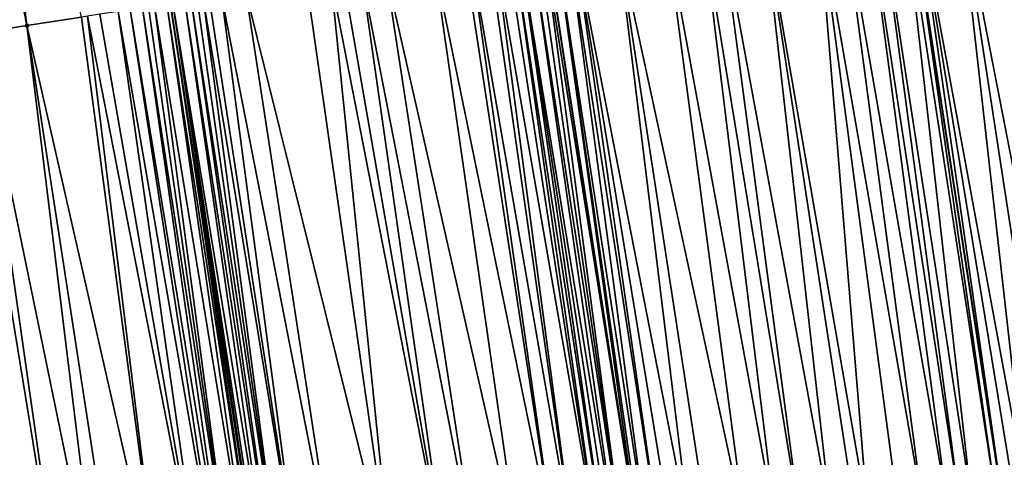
# Model space of a CAD drawing. Header units: feet. Extents: x 2004186 to 2014793, y 836912 to 864902.
# Tile 341 of 974: x 2010656 to 2010688, y 846783 to 846798. Entities that reach past the tile are written whole.
import ezdxf

# ---------------------------------------------------------------- set-up
doc = ezdxf.new("R2010")
doc.units = ezdxf.units.FT
doc.header["$LTSCALE"] = 100
doc.header["$MEASUREMENT"] = 0
for name, color, linetype, lineweight in [('EP_Travel Lane', 5, 'Continuous', 40), ('GPL_Skip Line', 2, 'Continuous', 40), ('Road Shots', 4, 'Continuous', 200), ('Road X-Section', 30, 'Continuous', 13)]:
    doc.layers.add(name, color=color, linetype=linetype, lineweight=lineweight)
doc.layers.add('I-77 SB_MM21-27-Surface-Border', color=7, linetype='Continuous')
doc.layers.add('I-77 SB_MM21-27-Surface-TIN', color=7, linetype='Continuous')

msp = doc.modelspace()

# ---------------------------------------------------------------- linework, layer by layer
at = {"layer": 'EP_Travel Lane'}
msp.add_polyline3d([(2010677.264115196, 846679.8957871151, 433.1142516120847), (2010674.736842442, 846699.3669876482, 433.2019053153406), (2010671.918678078, 846719.1672689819, 433.2887954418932), (2010669.100510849, 846738.9675704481, 433.3704934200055), (2010666.282339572, 846758.7679003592, 433.44465182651), (2010663.46416889, 846778.5682260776, 433.5199631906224), (2010660.486418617, 846798.082984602, 433.5868052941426), (2010657.443720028, 846817.8500829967, 433.6497154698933), (2010654.401015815, 846837.6172179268, 433.6997751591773), (2010651.358319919, 846857.3842988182, 433.7687299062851), (2010648.058648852, 846876.8005139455, 433.7910083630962), (2010644.69201647, 846896.5152054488, 433.823985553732), (2010641.325387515, 846916.2298768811, 433.8697861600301), (2010637.958757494, 846935.9445545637, 433.9117111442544), (2010634.370501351, 846955.1070964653, 433.9211570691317), (2010630.685063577, 846974.7646020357, 433.9494990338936), (2010626.999623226, 846994.4221213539, 433.9498742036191)], dxfattribs=at)
at = {"layer": 'GPL_Skip Line'}
for points in [[(2010689.671370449, 846681.4867430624, 433.6147614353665), (2010687.142786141, 846701.1469352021, 433.692900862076), (2010684.294927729, 846720.9430096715, 433.7648871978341), (2010681.44706819, 846740.7390919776, 433.8348604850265), (2010678.599226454, 846760.5350505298, 433.9372402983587), (2010675.751368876, 846780.3311191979, 434.0107750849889), (2010672.714771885, 846799.9708357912, 434.0703447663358), (2010669.633122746, 846819.7319318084, 434.1279852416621), (2010666.551469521, 846839.4930540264, 434.1764418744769), (2010663.469819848, 846859.2541534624, 434.2328747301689), (2010660.154789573, 846878.8243072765, 434.2630681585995), (2010656.799110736, 846898.5408359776, 434.2936234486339), (2010653.443432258, 846918.2573625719, 434.3255015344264), (2010650.08775645, 846937.9738734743, 434.3675181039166), (2010646.490264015, 846957.3922642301, 434.3824924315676), (2010642.843041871, 846977.0569805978, 434.4017730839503), (2010639.195819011, 846996.7217008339, 434.413337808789)], [(2010701.458350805, 846682.9983243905, 434.0519981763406), (2010698.883065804, 846702.8314638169, 434.1350826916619), (2010696.039679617, 846722.6281430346, 434.2167407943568), (2010693.196283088, 846742.4248942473, 434.2795230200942), (2010690.352898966, 846762.2215590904, 434.3649498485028), (2010687.509509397, 846782.0182618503, 434.4404354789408), (2010684.477823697, 846801.7869623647, 434.498121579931), (2010681.424079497, 846821.5523482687, 434.5630126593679), (2010678.370330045, 846841.3177681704, 434.6160874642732), (2010675.316581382, 846861.08318297, 434.6709356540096), (2010672.030820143, 846880.8113186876, 434.6987747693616), (2010668.729318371, 846900.5369037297, 434.7364207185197), (2010665.427814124, 846920.2625035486, 434.7645872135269), (2010662.126313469, 846939.9880819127, 434.8065171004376), (2010658.425751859, 846959.6426882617, 434.8346404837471), (2010654.719709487, 846979.2963235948, 434.8327586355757)]]:
    msp.add_polyline3d(points, dxfattribs=at)
at = {"layer": 'I-77 SB_MM21-27-Surface-Border', "color": 3, "linetype": 'ByBlock', "lineweight": -2}
msp.add_polyline3d([(2010673.884149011, 846679.4623075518, 432.9953123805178), (2010670.968931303, 846698.8263281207, 433.0674297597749), (2010666.739734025, 846718.4241916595, 433.0905831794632), (2010663.698368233, 846738.1925145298, 433.1519247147), (2010660.063090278, 846757.8755828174, 433.2006553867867), (2010657.021733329, 846777.6438441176, 433.2781053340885), (2010653.840795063, 846797.0570058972, 433.3262892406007), (2010650.787043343, 846816.8224404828, 433.3743096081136), (2010647.535641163, 846836.5573088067, 433.4320947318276), (2010644.086575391, 846856.2616958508, 433.470451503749), (2010640.666767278, 846875.5638248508, 433.47801483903), (2010637.365264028, 846895.2894187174, 433.5099921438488), (2010634.063763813, 846915.0149944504, 433.5535251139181), (2010630.95951894, 846934.7735903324, 433.5939798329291), (2010627.962514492, 846953.8988942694, 433.6438019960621), (2010623.863398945, 846973.4784115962, 433.6356946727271), (2010621.729653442, 846993.4284968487, 433.7041223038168)], dxfattribs=at)
at = {"layer": 'I-77 SB_MM21-27-Surface-TIN', "color": 128, "linetype": 'ByBlock', "lineweight": -2}
for points in [[(2010653.356605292, 846817.2191160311, 433.4831810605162), (2010651.972994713, 846817.0055234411, 433.4238851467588), (2010655.817379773, 846797.362150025, 433.4068801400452)], [(2010653.356605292, 846817.2191160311, 433.4831810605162), (2010655.817379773, 846797.362150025, 433.4068801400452), (2010657.596309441, 846797.6367575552, 433.4871224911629)], [(2010651.972994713, 846817.0055234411, 433.4238851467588), (2010654.236113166, 846797.1180272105, 433.3450183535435), (2010655.817379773, 846797.362150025, 433.4068801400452)], [(2010688.628650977, 846802.4277689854, 434.6659888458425), (2010687.442698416, 846802.2446937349, 434.6137325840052), (2010690.875044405, 846782.5011431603, 434.5710936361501)], [(2010687.442698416, 846802.2446937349, 434.6137325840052), (2010686.059091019, 846802.0310805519, 434.5615916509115), (2010689.88518012, 846782.3591265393, 434.5307524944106)], [(2010687.442698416, 846802.2446937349, 434.6137325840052), (2010689.88518012, 846782.3591265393, 434.5307524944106), (2010690.875044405, 846782.5011431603, 434.5710936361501)], [(2010684.280165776, 846801.7564443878, 434.4913012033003), (2010687.311536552, 846781.9898584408, 434.4323896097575), (2010684.477823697, 846801.7869623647, 434.498121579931)], [(2010684.675483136, 846801.8174705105, 434.5083588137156), (2010684.477823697, 846801.7869623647, 434.498121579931), (2010687.509509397, 846782.0182618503, 434.4404354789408)], [(2010687.311536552, 846781.9898584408, 434.4323896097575), (2010687.509509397, 846782.0182618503, 434.4404354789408), (2010684.477823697, 846801.7869623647, 434.498121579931)], [(2010686.059091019, 846802.0310805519, 434.5615916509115), (2010684.675483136, 846801.8174705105, 434.5083588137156), (2010688.301398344, 846782.1318924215, 434.468179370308)], [(2010684.675483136, 846801.8174705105, 434.5083588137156), (2010687.509509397, 846782.0182618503, 434.4404354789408), (2010687.905451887, 846782.075090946, 434.4506866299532)], [(2010684.675483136, 846801.8174705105, 434.5083588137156), (2010687.905451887, 846782.075090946, 434.4506866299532), (2010688.301398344, 846782.1318924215, 434.468179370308)], [(2010686.059091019, 846802.0310805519, 434.5615916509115), (2010689.093287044, 846782.245524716, 434.4954714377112), (2010689.88518012, 846782.3591265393, 434.5307524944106)], [(2010686.059091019, 846802.0310805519, 434.5615916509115), (2010688.301398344, 846782.1318924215, 434.468179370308), (2010689.093287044, 846782.245524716, 434.4954714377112)], [(2010683.094223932, 846801.5732997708, 434.4631537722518), (2010682.3035874, 846801.4512592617, 434.4249595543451), (2010685.727761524, 846781.762577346, 434.3821331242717)], [(2010683.489539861, 846801.6343351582, 434.4769913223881), (2010683.094223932, 846801.5732997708, 434.4631537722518), (2010686.123706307, 846781.8193904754, 434.3965703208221)], [(2010683.094223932, 846801.5732997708, 434.4631537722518), (2010685.727761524, 846781.762577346, 434.3821331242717), (2010686.123706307, 846781.8193904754, 434.3965703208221)], [(2010684.280165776, 846801.7564443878, 434.4913012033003), (2010683.489539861, 846801.6343351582, 434.4769913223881), (2010686.519647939, 846781.8762255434, 434.4052556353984)], [(2010683.489539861, 846801.6343351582, 434.4769913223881), (2010686.123706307, 846781.8193904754, 434.3965703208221), (2010686.519647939, 846781.8762255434, 434.4052556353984)], [(2010684.280165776, 846801.7564443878, 434.4913012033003), (2010686.519647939, 846781.8762255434, 434.4052556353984), (2010687.311536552, 846781.9898584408, 434.4323896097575)], [(2010681.512952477, 846801.3292083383, 434.3903849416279), (2010679.734030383, 846801.0545517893, 434.3271794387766), (2010683.154110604, 846781.3933604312, 434.2703507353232)], [(2010682.3035874, 846801.4512592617, 434.4249595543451), (2010681.512952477, 846801.3292083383, 434.3903849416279), (2010684.935866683, 846781.6489878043, 434.3436320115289)], [(2010681.512952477, 846801.3292083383, 434.3903849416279), (2010684.143973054, 846781.5353898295, 434.3073418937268), (2010684.935866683, 846781.6489878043, 434.3436320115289)], [(2010681.512952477, 846801.3292083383, 434.3903849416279), (2010683.154110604, 846781.3933604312, 434.2703507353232), (2010684.143973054, 846781.5353898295, 434.3073418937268)], [(2010682.3035874, 846801.4512592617, 434.4249595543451), (2010684.935866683, 846781.6489878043, 434.3436320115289), (2010685.727761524, 846781.762577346, 434.3821331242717)], [(2010678.350427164, 846800.8409115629, 434.2844376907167), (2010677.75745201, 846800.7493666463, 434.2608436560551), (2010680.97642011, 846781.0808477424, 434.2015582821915)], [(2010679.734030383, 846801.0545517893, 434.3271794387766), (2010678.350427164, 846800.8409115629, 434.2844376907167), (2010681.96628058, 846781.2228909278, 434.2349346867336)], [(2010678.350427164, 846800.8409115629, 434.2844376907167), (2010680.97642011, 846781.0808477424, 434.2015582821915), (2010681.96628058, 846781.2228909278, 434.2349346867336)], [(2010679.734030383, 846801.0545517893, 434.3271794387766), (2010682.758167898, 846781.3365328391, 434.2597053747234), (2010683.154110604, 846781.3933604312, 434.2703507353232)], [(2010679.734030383, 846801.0545517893, 434.3271794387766), (2010681.96628058, 846781.2228909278, 434.2349346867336), (2010682.758167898, 846781.3365328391, 434.2597053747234)], [(2010676.571502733, 846800.566270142, 434.2159743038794), (2010674.990240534, 846800.3221187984, 434.1640279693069), (2010679.194669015, 846780.8251856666, 434.1373754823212)], [(2010677.75745201, 846800.7493666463, 434.2608436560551), (2010676.571502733, 846800.566270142, 434.2159743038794), (2010680.184528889, 846780.9672329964, 434.1696653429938)], [(2010676.571502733, 846800.566270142, 434.2159743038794), (2010679.194669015, 846780.8251856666, 434.1373754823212), (2010680.184528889, 846780.9672329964, 434.1696653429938)], [(2010677.75745201, 846800.7493666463, 434.2608436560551), (2010680.184528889, 846780.9672329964, 434.1696653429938), (2010680.97642011, 846781.0808477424, 434.2015582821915)], [(2010674.990240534, 846800.3221187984, 434.1640279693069), (2010673.606639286, 846800.1084658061, 434.1257230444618), (2010677.412917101, 846780.5695292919, 434.071697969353)], [(2010674.990240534, 846800.3221187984, 434.1640279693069), (2010678.006833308, 846780.6547557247, 434.0915870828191), (2010679.194669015, 846780.8251856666, 434.1373754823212)], [(2010674.990240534, 846800.3221187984, 434.1640279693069), (2010677.412917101, 846780.5695292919, 434.071697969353), (2010678.006833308, 846780.6547557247, 434.0915870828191)], [(2010672.223023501, 846799.8949069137, 434.0547130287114), (2010671.827713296, 846799.8338344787, 434.053751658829), (2010675.037247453, 846780.2286571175, 433.9833435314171)], [(2010672.420677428, 846799.925450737, 434.0525503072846), (2010672.223023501, 846799.8949069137, 434.0547130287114), (2010675.235216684, 846780.2570856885, 433.9847924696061)], [(2010672.223023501, 846799.8949069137, 434.0547130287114), (2010675.037247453, 846780.2286571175, 433.9833435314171), (2010675.235216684, 846780.2570856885, 433.9847924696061)], [(2010672.618336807, 846799.9559592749, 434.0626512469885), (2010672.420677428, 846799.925450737, 434.0525503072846), (2010675.235216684, 846780.2570856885, 433.9847924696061)], [(2010672.618336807, 846799.9559592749, 434.0626512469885), (2010675.751368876, 846780.3311191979, 434.0107750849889), (2010672.714771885, 846799.9708357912, 434.0703447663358)], [(2010672.618336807, 846799.9559592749, 434.0626512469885), (2010675.235216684, 846780.2570856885, 433.9847924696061), (2010675.751368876, 846780.3311191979, 434.0107750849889)], [(2010673.013660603, 846800.0169437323, 434.094189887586), (2010672.714771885, 846799.9708357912, 434.0703447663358), (2010675.751368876, 846780.3311191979, 434.0107750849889)], [(2010673.408980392, 846800.0779541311, 434.1167124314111), (2010673.013660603, 846800.0169437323, 434.094189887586), (2010676.027111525, 846780.3706752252, 434.0232949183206)], [(2010673.013660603, 846800.0169437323, 434.094189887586), (2010675.751368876, 846780.3311191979, 434.0107750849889), (2010675.829138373, 846780.3422739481, 434.014689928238)], [(2010673.013660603, 846800.0169437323, 434.094189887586), (2010675.829138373, 846780.3422739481, 434.014689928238), (2010676.027111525, 846780.3706752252, 434.0232949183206)], [(2010673.606639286, 846800.1084658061, 434.1257230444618), (2010673.408980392, 846800.0779541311, 434.1167124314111), (2010676.423059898, 846780.4274633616, 434.0442849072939)], [(2010673.408980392, 846800.0779541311, 434.1167124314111), (2010676.027111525, 846780.3706752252, 434.0232949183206), (2010676.423059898, 846780.4274633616, 434.0442849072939)], [(2010673.606639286, 846800.1084658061, 434.1257230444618), (2010676.819003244, 846780.4842864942, 434.0560994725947), (2010677.412917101, 846780.5695292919, 434.071697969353)], [(2010673.606639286, 846800.1084658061, 434.1257230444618), (2010676.423059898, 846780.4274633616, 434.0442849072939), (2010676.819003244, 846780.4842864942, 434.0560994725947)], [(2010670.048790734, 846799.559180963, 433.9894919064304), (2010669.060500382, 846799.4065959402, 433.953700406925), (2010673.057524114, 846779.9445874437, 433.9122130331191)], [(2010670.246449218, 846799.5896952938, 433.9975794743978), (2010670.048790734, 846799.559180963, 433.9894919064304), (2010673.057524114, 846779.9445874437, 433.9122130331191)], [(2010670.839420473, 846799.681265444, 434.0124033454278), (2010670.246449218, 846799.5896952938, 433.9975794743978), (2010673.651444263, 846780.0297864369, 433.9392963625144)], [(2010670.246449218, 846799.5896952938, 433.9975794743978), (2010673.057524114, 846779.9445874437, 433.9122130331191), (2010673.651444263, 846780.0297864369, 433.9392963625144)], [(2010671.037078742, 846799.7117811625, 434.0200086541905), (2010670.839420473, 846799.681265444, 434.0124033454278), (2010673.651444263, 846780.0297864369, 433.9392963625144)], [(2010671.432398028, 846799.7727948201, 434.0413985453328), (2010671.037078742, 846799.7117811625, 434.0200086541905), (2010674.443340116, 846780.1433689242, 433.979646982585)], [(2010671.037078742, 846799.7117811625, 434.0200086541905), (2010673.651444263, 846780.0297864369, 433.9392963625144), (2010674.443340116, 846780.1433689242, 433.979646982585)], [(2010671.630056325, 846799.8033103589, 434.0490663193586), (2010671.432398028, 846799.7727948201, 434.0413985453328), (2010674.443340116, 846780.1433689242, 433.979646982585)], [(2010671.827713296, 846799.8338344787, 434.053751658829), (2010671.630056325, 846799.8033103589, 434.0490663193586), (2010674.641311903, 846780.1717796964, 433.9857625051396)], [(2010671.630056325, 846799.8033103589, 434.0490663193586), (2010674.443340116, 846780.1433689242, 433.979646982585), (2010674.641311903, 846780.1717796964, 433.9857625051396)], [(2010671.827713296, 846799.8338344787, 434.053751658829), (2010674.839280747, 846780.2002109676, 433.9865034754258), (2010675.037247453, 846780.2286571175, 433.9833435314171)], [(2010671.827713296, 846799.8338344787, 434.053751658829), (2010674.641311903, 846780.1717796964, 433.9857625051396), (2010674.839280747, 846780.2002109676, 433.9865034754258)], [(2010669.060500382, 846799.4065959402, 433.953700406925), (2010667.479231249, 846799.1624894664, 433.8861593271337), (2010671.869687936, 846779.774160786, 433.8655636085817)], [(2010669.060500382, 846799.4065959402, 433.953700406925), (2010671.869687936, 846779.774160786, 433.8655636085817), (2010673.057524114, 846779.9445874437, 433.9122130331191)], [(2010666.095625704, 846798.9488642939, 433.8381854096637), (2010665.700310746, 846798.8878226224, 433.8265318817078), (2010669.494016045, 846779.4333042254, 433.773115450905)], [(2010666.688599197, 846799.0404199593, 433.8580435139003), (2010666.095625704, 846798.9488642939, 433.8381854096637), (2010669.494016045, 846779.4333042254, 433.773115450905)], [(2010667.479231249, 846799.1624894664, 433.8861593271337), (2010666.688599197, 846799.0404199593, 433.8580435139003), (2010670.483875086, 846779.5753573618, 433.8038828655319)], [(2010666.688599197, 846799.0404199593, 433.8580435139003), (2010669.494016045, 846779.4333042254, 433.773115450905), (2010670.483875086, 846779.5753573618, 433.8038828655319)], [(2010667.479231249, 846799.1624894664, 433.8861593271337), (2010670.483875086, 846779.5753573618, 433.8038828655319), (2010671.869687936, 846779.774160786, 433.8655636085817)], [(2010664.909677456, 846798.7657611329, 433.7956295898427), (2010662.933093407, 846798.4606127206, 433.7165277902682), (2010667.712265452, 846779.1776386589, 433.7098479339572)], [(2010665.700310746, 846798.8878226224, 433.8265318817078), (2010664.909677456, 846798.7657611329, 433.7956295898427), (2010667.712265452, 846779.1776386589, 433.7098479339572)], [(2010665.700310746, 846798.8878226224, 433.8265318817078), (2010667.712265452, 846779.1776386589, 433.7098479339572), (2010669.494016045, 846779.4333042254, 433.773115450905)], [(2010661.747148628, 846798.2774871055, 433.6817760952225), (2010661.549488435, 846798.2469838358, 433.6698441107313), (2010664.742680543, 846778.7515334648, 433.6033313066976)], [(2010662.14246422, 846798.3385246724, 433.6948561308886), (2010661.747148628, 846798.2774871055, 433.6817760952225), (2010664.742680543, 846778.7515334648, 433.6033313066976)], [(2010662.933093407, 846798.4606127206, 433.7165277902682), (2010662.14246422, 846798.3385246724, 433.6948561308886), (2010665.930512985, 846778.9219861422, 433.6431588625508)], [(2010662.14246422, 846798.3385246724, 433.6948561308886), (2010664.742680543, 846778.7515334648, 433.6033313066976), (2010665.930512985, 846778.9219861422, 433.6431588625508)], [(2010662.933093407, 846798.4606127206, 433.7165277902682), (2010665.930512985, 846778.9219861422, 433.6431588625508), (2010667.712265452, 846779.1776386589, 433.7098479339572)], [(2010659.572899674, 846797.9418659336, 433.5801383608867), (2010659.177580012, 846797.8808547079, 433.5579032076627), (2010662.367008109, 846778.4106806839, 433.509892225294)], [(2010659.770558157, 846797.9723802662, 433.5882252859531), (2010659.572899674, 846797.9418659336, 433.5801383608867), (2010662.564977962, 846778.4391049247, 433.5124765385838)], [(2010659.572899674, 846797.9418659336, 433.5801383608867), (2010662.367008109, 846778.4106806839, 433.509892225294), (2010662.564977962, 846778.4391049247, 433.5124765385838)], [(2010659.968212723, 846798.0029199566, 433.5874990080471), (2010659.770558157, 846797.9723802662, 433.5882252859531), (2010662.564977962, 846778.4391049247, 433.5124765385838)], [(2010660.363519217, 846798.0640164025, 433.580115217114), (2010659.968212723, 846798.0029199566, 433.5874990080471), (2010663.158877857, 846778.524444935, 433.502587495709)], [(2010659.968212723, 846798.0029199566, 433.5874990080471), (2010662.564977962, 846778.4391049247, 433.5124765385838), (2010663.158877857, 846778.524444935, 433.502587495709)], [(2010660.363519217, 846798.0640164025, 433.580115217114), (2010663.356850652, 846778.5528486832, 433.5105445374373), (2010660.486418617, 846798.082984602, 433.5868052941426)], [(2010660.363519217, 846798.0640164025, 433.580115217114), (2010663.158877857, 846778.524444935, 433.502587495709), (2010663.356850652, 846778.5528486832, 433.5105445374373)], [(2010660.561178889, 846798.0945230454, 433.5908748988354), (2010660.486418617, 846798.082984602, 433.5868052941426), (2010663.46416889, 846778.5682260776, 433.5199631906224)], [(2010663.356850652, 846778.5528486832, 433.5105445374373), (2010663.46416889, 846778.5682260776, 433.5199631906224), (2010660.486418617, 846798.082984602, 433.5868052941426)], [(2010660.956505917, 846798.1554865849, 433.6296835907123), (2010660.561178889, 846798.0945230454, 433.5908748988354), (2010663.752807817, 846778.6095756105, 433.5475825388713)], [(2010660.561178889, 846798.0945230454, 433.5908748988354), (2010663.46416889, 846778.5682260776, 433.5199631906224), (2010663.554828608, 846778.5812165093, 433.5279198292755)], [(2010660.561178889, 846798.0945230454, 433.5908748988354), (2010663.554828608, 846778.5812165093, 433.5279198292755), (2010663.752807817, 846778.6095756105, 433.5475825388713)], [(2010661.154167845, 846798.1859786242, 433.6455188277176), (2010660.956505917, 846798.1554865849, 433.6296835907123), (2010663.950785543, 846778.637945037, 433.5645382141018)], [(2010660.956505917, 846798.1554865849, 433.6296835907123), (2010663.752807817, 846778.6095756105, 433.5475825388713), (2010663.950785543, 846778.637945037, 433.5645382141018)], [(2010661.351827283, 846798.2164867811, 433.6557521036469), (2010661.154167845, 846798.1859786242, 433.6455188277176), (2010664.148760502, 846778.6663337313, 433.5764421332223)], [(2010661.154167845, 846798.1859786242, 433.6455188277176), (2010663.950785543, 846778.637945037, 433.5645382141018), (2010664.148760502, 846778.6663337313, 433.5764421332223)], [(2010661.549488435, 846798.2469838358, 433.6698441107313), (2010661.351827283, 846798.2164867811, 433.6557521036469), (2010664.148760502, 846778.6663337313, 433.5764421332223)], [(2010661.549488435, 846798.2469838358, 433.6698441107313), (2010664.148760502, 846778.6663337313, 433.5764421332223), (2010664.742680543, 846778.7515334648, 433.6033313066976)], [(2010657.596309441, 846797.6367575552, 433.4871224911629), (2010655.817379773, 846797.362150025, 433.4068801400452), (2010660.189297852, 846778.0983055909, 433.40502448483)], [(2010657.793968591, 846797.6672675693, 433.4967103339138), (2010657.596309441, 846797.6367575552, 433.4871224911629), (2010660.189297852, 846778.0983055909, 433.40502448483)], [(2010658.189283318, 846797.7283107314, 433.5078457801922), (2010657.793968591, 846797.6672675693, 433.4967103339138), (2010661.575111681, 846778.297102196, 433.4684930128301)], [(2010657.793968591, 846797.6672675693, 433.4967103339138), (2010660.189297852, 846778.0983055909, 433.40502448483), (2010661.575111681, 846778.297102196, 433.4684930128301)], [(2010658.782262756, 846797.8198279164, 433.541078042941), (2010658.189283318, 846797.7283107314, 433.5078457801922), (2010661.575111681, 846778.297102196, 433.4684930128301)], [(2010659.177580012, 846797.8808547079, 433.5579032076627), (2010658.782262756, 846797.8198279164, 433.541078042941), (2010662.169035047, 846778.382278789, 433.5014492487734)], [(2010658.782262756, 846797.8198279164, 433.541078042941), (2010661.575111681, 846778.297102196, 433.4684930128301), (2010662.169035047, 846778.382278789, 433.5014492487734)], [(2010659.177580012, 846797.8808547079, 433.5579032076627), (2010662.169035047, 846778.382278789, 433.5014492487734), (2010662.367008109, 846778.4106806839, 433.509892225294)], [(2010655.817379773, 846797.362150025, 433.4068801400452), (2010654.236113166, 846797.1180272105, 433.3450183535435), (2010658.209570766, 846777.8142620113, 433.3270525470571)], [(2010655.817379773, 846797.362150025, 433.4068801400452), (2010658.803486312, 846777.8994930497, 433.3457341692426), (2010660.189297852, 846778.0983055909, 433.40502448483)], [(2010655.817379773, 846797.362150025, 433.4068801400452), (2010658.209570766, 846777.8142620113, 433.3270525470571), (2010658.803486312, 846777.8994930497, 433.3457341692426)], [(2010654.236113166, 846797.1180272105, 433.3450183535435), (2010653.840795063, 846797.0570058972, 433.3262892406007), (2010657.021733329, 846777.6438441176, 433.2781053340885)], [(2010654.236113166, 846797.1180272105, 433.3450183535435), (2010657.021733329, 846777.6438441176, 433.2781053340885), (2010658.209570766, 846777.8142620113, 433.3270525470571)]]:
    msp.add_3dface(points, dxfattribs=at)
at = {"layer": 'Road Shots', "lineweight": 100}
msp.add_point((2010655.817379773, 846797.362150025, 433.4068801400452), dxfattribs=at)
at = {"layer": 'Road X-Section', "extrusion": (-0.1526873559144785, 0.9882702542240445, 0.002911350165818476), "elevation": 529864.1857576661, "flags": 128}
msp.add_lwpolyline([(-2116373.555197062, -1109.298597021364), (-2116373.955197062, -1109.279867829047), (-2116375.555197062, -1109.218005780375), (-2116377.355197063, -1109.137763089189), (-2116377.555197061, -1109.128175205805), (-2116377.955197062, -1109.117039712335), (-2116378.555197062, -1109.083807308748), (-2116378.955197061, -1109.06698207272), (-2116379.355197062, -1109.044746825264), (-2116379.555197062, -1109.036659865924), (-2116379.755197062, -1109.037386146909), (-2116380.155197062, -1109.044769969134), (-2116380.355197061, -1109.034010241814), (-2116380.755197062, -1108.995201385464), (-2116380.955197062, -1108.979366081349), (-2116381.155197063, -1108.969132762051), (-2116381.355197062, -1108.955040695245), (-2116381.555197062, -1108.943108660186), (-2116381.955197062, -1108.930028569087), (-2116382.755197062, -1108.908356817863), (-2116384.755197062, -1108.829254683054), (-2116385.555197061, -1108.798352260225), (-2116385.955197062, -1108.786698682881), (-2116386.555197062, -1108.766840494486), (-2116387.355197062, -1108.738724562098), (-2116388.955197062, -1108.671183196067), (-2116389.955197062, -1108.635391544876), (-2116390.155197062, -1108.627303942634), (-2116390.755197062, -1108.61248000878), (-2116390.955197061, -1108.604874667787), (-2116391.355197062, -1108.583484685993), (-2116391.555197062, -1108.575816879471), (-2116391.755197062, -1108.571131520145), (-2116392.155197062, -1108.570170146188), (-2116392.355197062, -1108.57233287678), (-2116392.555197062, -1108.562231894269), (-2116392.955197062, -1108.530693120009), (-2116393.355197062, -1108.508170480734), (-2116393.555197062, -1108.499159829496), (-2116394.955197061, -1108.460854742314), (-2116396.555197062, -1108.408908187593), (-2116397.755197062, -1108.364038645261), (-2116398.355197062, -1108.340444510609), (-2116399.755197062, -1108.297702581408), (-2116401.555197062, -1108.234496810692), (-2116402.355197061, -1108.199922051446), (-2116403.155197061, -1108.161727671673), (-2116403.555197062, -1108.147890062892), (-2116404.355197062, -1108.133580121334), (-2116404.555197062, -1108.126759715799), (-2116404.755197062, -1108.11652243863), (-2116406.155197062, -1108.063289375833), (-2116407.555197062, -1108.011148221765), (-2116408.755197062, -1107.958891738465), (-2116409.355197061, -1107.936970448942), (-2116410.155197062, -1107.906994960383), (-2116410.955197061, -1107.875780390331), (-2116411.555197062, -1107.856302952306), (-2116412.755197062, -1107.809417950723), (-2116413.555197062, -1107.778527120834), (-2116413.955197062, -1107.764356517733), (-2116414.355197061, -1107.755808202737), (-2116414.955197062, -1107.737715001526), (-2116415.355197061, -1107.731930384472), (-2116415.555197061, -1107.730784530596), (-2116415.955197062, -1107.717014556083), (-2116416.155197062, -1107.71192521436), (-2116416.355197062, -1107.711029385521), (-2116416.555197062, -1107.707917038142), (-2116416.755197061, -1107.68394489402), (-2116416.955197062, -1107.655948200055), (-2116417.155197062, -1107.631236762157), (-2116417.355197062, -1107.620968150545), (-2116417.755197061, -1107.622621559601), (-2116418.355197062, -1107.61290885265), (-2116418.555197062, -1107.607270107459), (-2116418.755197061, -1107.598531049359), (-2116418.955197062, -1107.585053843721), (-2116419.155197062, -1107.573874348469), (-2116419.955197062, -1107.550392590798), (-2116420.555197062, -1107.532308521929), (-2116421.355197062, -1107.503799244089), (-2116422.155197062, -1107.478164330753), (-2116422.755197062, -1107.45954582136), (-2116423.755197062, -1107.42743690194), (-2116423.955197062, -1107.421977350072)], dxfattribs=at)
at = {"layer": 'Road X-Section', "extrusion": (-0.1421694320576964, 0.989834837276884, 0.003853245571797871), "elevation": 552317.7139884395, "flags": 128}
msp.add_lwpolyline([(-2110619.9314059, -1694.95026325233), (-2110621.1314059, -1694.901315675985), (-2110621.7314059, -1694.88263391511), (-2110623.1314059, -1694.823343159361), (-2110624.5314059, -1694.759874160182), (-2110625.1314059, -1694.726917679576), (-2110625.3314059, -1694.718474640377), (-2110625.5314059, -1694.715890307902), (-2110626.1314059, -1694.725779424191), (-2110626.3314059, -1694.71782232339), (-2110626.5314059, -1694.700446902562), (-2110626.7314059, -1694.680784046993), (-2110626.9314059, -1694.663828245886), (-2110627.1314059, -1694.651924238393), (-2110627.7314059, -1694.625034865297), (-2110628.931405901, -1694.585207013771), (-2110630.7314059, -1694.518517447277), (-2110632.5314059, -1694.45524946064), (-2110633.5314059, -1694.424481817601), (-2110634.9314059, -1694.362800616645), (-2110636.1314059, -1694.316150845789), (-2110636.7314059, -1694.289067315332), (-2110637.5314059, -1694.248716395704), (-2110637.7314059, -1694.24260082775), (-2110637.9314059, -1694.241859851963), (-2110638.1314059, -1694.24501981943), (-2110638.3314059, -1694.243570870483), (-2110638.9314059, -1694.213673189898), (-2110639.131405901, -1694.205068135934), (-2110639.5314059, -1694.184077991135), (-2110639.9314059, -1694.172263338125), (-2110640.5314059, -1694.156664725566), (-2110641.1314059, -1694.136775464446), (-2110642.3314059, -1694.090986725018), (-2110643.3314059, -1694.058696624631), (-2110644.1314059, -1694.026803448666), (-2110645.1314059, -1693.993426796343), (-2110645.9314059, -1693.96865592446), (-2110646.3314059, -1693.958010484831), (-2110647.331405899, -1693.921019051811), (-2110648.131405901, -1693.884728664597), (-2110648.9314059, -1693.846227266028), (-2110649.3314059, -1693.831789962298), (-2110649.7314059, -1693.823104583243), (-2110650.531405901, -1693.795970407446), (-2110650.7314059, -1693.787924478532), (-2110651.1314059, -1693.777673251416), (-2110651.5314059, -1693.760180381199), (-2110652.3314059, -1693.732888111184), (-2110653.1314059, -1693.697606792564), (-2110654.1314059, -1693.657265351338), (-2110654.5314059, -1693.63990223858), (-2110655.5314059, -1693.604369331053), (-2110656.731405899, -1693.550971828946), (-2110656.931405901, -1693.541655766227), (-2110658.5314059, -1693.490684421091), (-2110659.5314059, -1693.450516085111), (-2110660.1314059, -1693.432099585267), (-2110660.5314059, -1693.419091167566), (-2110661.5314059, -1693.392098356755), (-2110661.7314059, -1693.390648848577), (-2110662.1314059, -1693.379755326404), (-2110662.3314059, -1693.377518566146), (-2110662.5314059, -1693.381152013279), (-2110662.7314059, -1693.369617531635), (-2110663.1314059, -1693.320965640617), (-2110663.3314059, -1693.300832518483), (-2110663.5314059, -1693.293146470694), (-2110663.7314059, -1693.288396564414), (-2110664.331405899, -1693.286530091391), (-2110664.5314059, -1693.282090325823), (-2110664.7314059, -1693.274404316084), (-2110665.1314059, -1693.25370294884), (-2110665.9314059, -1693.228717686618), (-2110666.1314059, -1693.221281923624), (-2110666.331405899, -1693.216788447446), (-2110666.9314059, -1693.19365104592), (-2110667.3314059, -1693.177230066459), (-2110668.1314059, -1693.149729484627), (-2110668.9314059, -1693.12612690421), (-2110669.931405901, -1693.090349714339), (-2110670.1314059, -1693.086327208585)], dxfattribs=at)

doc.saveas('drawing.dxf')
